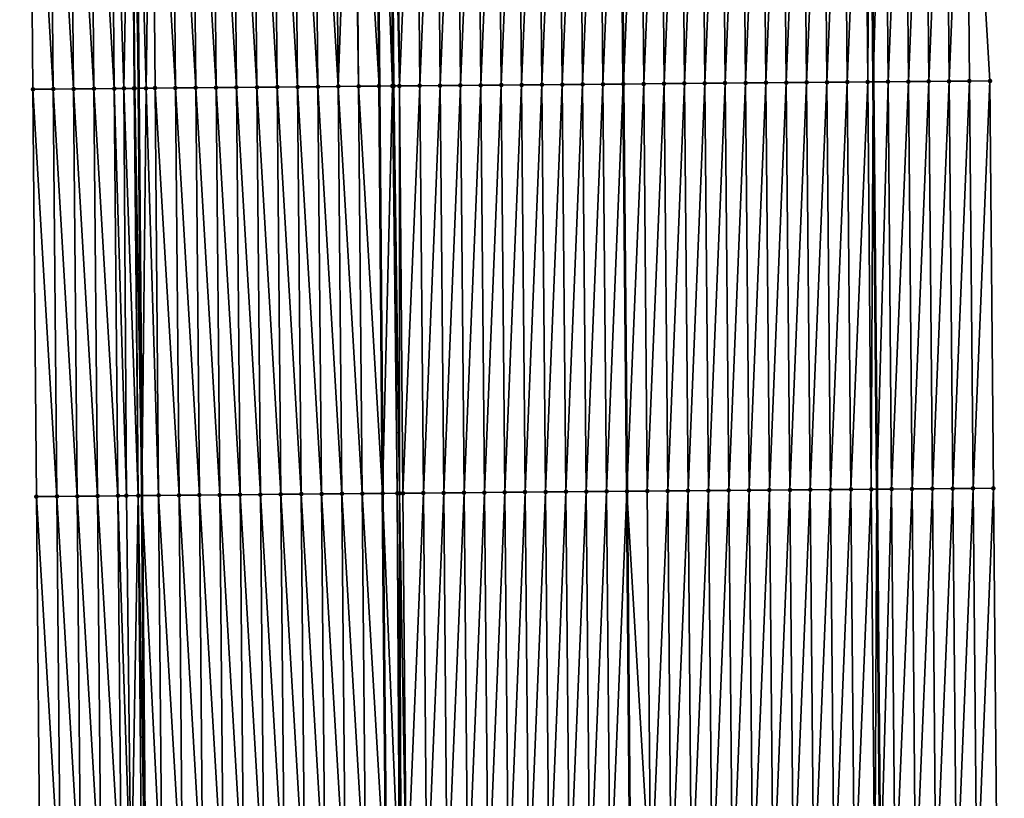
# Model space of a CAD drawing. Header units: feet. Extents: x 2010743 to 2022806, y 818705 to 837694.
# Tile 410 of 531: x 2011432 to 2011480, y 832918 to 832956. Entities that reach past the tile are written whole.
import ezdxf

# ---------------------------------------------------------------- set-up
doc = ezdxf.new("R2010")
doc.units = ezdxf.units.FT
doc.header["$MEASUREMENT"] = 0
for name, color, linetype, lineweight in [('EP_Travel Lane', 172, 'Continuous', 53), ('Road Shots', 141, 'Continuous', 100), ('STRIPING', 60, 'Continuous', 53)]:
    doc.layers.add(name, color=color, linetype=linetype, lineweight=lineweight)
doc.layers.add('I-77-MM17-21_NB-Surface-Border', color=7, linetype='Continuous')
doc.layers.add('I-77-MM17-21_NB-Surface-TIN', color=7, linetype='Continuous')

msp = doc.modelspace()

# ---------------------------------------------------------------- linework, layer by layer
at = {"layer": 'EP_Travel Lane'}
for points in [[(2011472.937, 833053.342, 296.093), (2011473.138, 833033.346, 296.435), (2011473.338, 833013.349, 296.78), (2011473.533, 832993.341, 297.138), (2011473.704, 832973.345, 297.521), (2011473.875, 832953.35, 297.9), (2011474.045, 832933.355, 298.326), (2011474.216, 832913.359, 298.717), (2011474.387, 832893.364, 299.118), (2011474.558, 832873.369, 299.53), (2011474.729, 832853.374, 299.955), (2011474.899, 832833.38, 300.405), (2011475.07, 832813.386, 300.861), (2011475.251, 832793.467, 301.313), (2011475.476, 832773.474, 301.79)], [(2011436.849, 833053.008, 296.345), (2011437.049, 833033.012, 296.684), (2011437.25, 833013.016, 297.034), (2011437.444, 832993.026, 297.378), (2011437.615, 832973.029, 297.737), (2011437.786, 832953.034, 298.149), (2011437.957, 832933.039, 298.537), (2011438.127, 832913.044, 298.941), (2011438.298, 832893.049, 299.351), (2011438.469, 832873.054, 299.761), (2011438.64, 832853.059, 300.207), (2011438.811, 832833.065, 300.644), (2011438.981, 832813.071, 301.099), (2011439.167, 832793.029, 301.584)]]:
    msp.add_polyline3d(points, dxfattribs=at)
at = {"layer": 'I-77-MM17-21_NB-Surface-Border', "color": 3, "linetype": 'Continuous', "lineweight": -3}
for points in [[(2011475.689, 833053.366, 295.982), (2011476.876, 833033.379, 296.31), (2011477.062, 833013.383, 296.672), (2011478.247, 832993.38, 296.998), (2011478.425, 832973.384, 297.36), (2011479.602, 832953.397, 297.717), (2011479.78, 832933.401, 298.121), (2011479.957, 832913.406, 298.508), (2011480.135, 832893.411, 298.912), (2011480.312, 832873.416, 299.32), (2011479.49, 832853.413, 299.786), (2011478.667, 832833.411, 300.274), (2011478.845, 832813.417, 300.727), (2011478.035, 832793.5, 301.224), (2011478.281, 832773.506, 301.689)], [(2011434.638, 832792.97, 301.46), (2011434.54, 832813.029, 300.986), (2011433.892, 832833.018, 300.509), (2011433.333, 832853.009, 300.057), (2011433.314, 832873.005, 299.62), (2011433.137, 832893, 299.208), (2011432.959, 832912.995, 298.796), (2011432.782, 832932.99, 298.401), (2011432.604, 832952.986, 298.012), (2011432.44, 832972.981, 297.613), (2011432.451, 832992.979, 297.254), (2011432.469, 833012.97, 296.911), (2011432.593, 833032.969, 296.561), (2011431.957, 833052.961, 296.226)]]:
    msp.add_polyline3d(points, dxfattribs=at)
at = {"layer": 'I-77-MM17-21_NB-Surface-TIN', "color": 128, "linetype": 'Continuous', "lineweight": -3}
for points in [[(2011433.604, 832952.995, 298.04), (2011433.427, 832972.99, 297.638), (2011432.44, 832972.981, 297.613)], [(2011434.604, 832953.005, 298.073), (2011434.427, 832973, 297.671), (2011433.427, 832972.99, 297.638)], [(2011434.604, 832953.005, 298.073), (2011433.427, 832972.99, 297.638), (2011433.604, 832952.995, 298.04)], [(2011435.604, 832953.014, 298.094), (2011435.427, 832973.009, 297.692), (2011434.427, 832973, 297.671)], [(2011434.604, 832953.005, 298.073), (2011435.604, 832953.014, 298.094), (2011434.427, 832973, 297.671)], [(2011436.604, 832953.024, 298.134), (2011436.426, 832973.019, 297.724), (2011435.427, 832973.009, 297.692)], [(2011435.604, 832953.014, 298.094), (2011436.604, 832953.024, 298.134), (2011435.427, 832973.009, 297.692)], [(2011437.076, 832953.028, 298.157), (2011437.426, 832973.028, 297.734), (2011436.426, 832973.019, 297.724)], [(2011436.604, 832953.024, 298.134), (2011437.076, 832953.028, 298.157), (2011436.426, 832973.019, 297.724)], [(2011437.076, 832953.028, 298.157), (2011437.571, 832953.033, 298.15), (2011437.426, 832973.028, 297.734)], [(2011437.426, 832973.028, 297.734), (2011437.786, 832953.034, 298.149), (2011437.615, 832973.029, 297.737)], [(2011437.604, 832953.033, 298.149), (2011437.786, 832953.034, 298.149), (2011437.426, 832973.028, 297.734)], [(2011437.571, 832953.033, 298.15), (2011437.604, 832953.033, 298.149), (2011437.426, 832973.028, 297.734)], [(2011438.167, 832953.038, 298.15), (2011438.426, 832973.037, 297.749), (2011437.615, 832973.029, 297.737)], [(2011438.167, 832953.038, 298.15), (2011437.615, 832973.029, 297.737), (2011437.786, 832953.034, 298.149)], [(2011438.167, 832953.038, 298.15), (2011438.604, 832953.042, 298.161), (2011438.426, 832973.037, 297.749)], [(2011439.604, 832953.051, 298.182), (2011439.426, 832973.046, 297.771), (2011438.426, 832973.037, 297.749)], [(2011438.604, 832953.042, 298.161), (2011439.604, 832953.051, 298.182), (2011438.426, 832973.037, 297.749)], [(2011440.604, 832953.06, 298.198), (2011440.426, 832973.055, 297.783), (2011439.426, 832973.046, 297.771)], [(2011439.604, 832953.051, 298.182), (2011440.604, 832953.06, 298.198), (2011439.426, 832973.046, 297.771)], [(2011441.604, 832953.07, 298.207), (2011441.426, 832973.065, 297.796), (2011440.426, 832973.055, 297.783)], [(2011440.604, 832953.06, 298.198), (2011441.604, 832953.07, 298.207), (2011440.426, 832973.055, 297.783)], [(2011442.604, 832953.079, 298.217), (2011442.426, 832973.074, 297.81), (2011441.426, 832973.065, 297.796)], [(2011441.604, 832953.07, 298.207), (2011442.604, 832953.079, 298.217), (2011441.426, 832973.065, 297.796)], [(2011443.604, 832953.088, 298.228), (2011443.426, 832973.083, 297.82), (2011442.426, 832973.074, 297.81)], [(2011442.604, 832953.079, 298.217), (2011443.604, 832953.088, 298.228), (2011442.426, 832973.074, 297.81)], [(2011444.604, 832953.097, 298.237), (2011444.426, 832973.092, 297.83), (2011443.426, 832973.083, 297.82)], [(2011443.604, 832953.088, 298.228), (2011444.604, 832953.097, 298.237), (2011443.426, 832973.083, 297.82)], [(2011445.604, 832953.106, 298.248), (2011445.426, 832973.101, 297.841), (2011444.426, 832973.092, 297.83)], [(2011444.604, 832953.097, 298.237), (2011445.604, 832953.106, 298.248), (2011444.426, 832973.092, 297.83)], [(2011446.604, 832953.115, 298.263), (2011446.426, 832973.11, 297.858), (2011445.426, 832973.101, 297.841)], [(2011445.604, 832953.106, 298.248), (2011446.604, 832953.115, 298.263), (2011445.426, 832973.101, 297.841)], [(2011447.604, 832953.124, 298.279), (2011447.426, 832973.119, 297.875), (2011446.426, 832973.11, 297.858)], [(2011446.604, 832953.115, 298.263), (2011447.604, 832953.124, 298.279), (2011446.426, 832973.11, 297.858)], [(2011447.604, 832953.124, 298.279), (2011448.32, 832973.128, 297.892), (2011447.426, 832973.119, 297.875)], [(2011447.604, 832953.124, 298.279), (2011448.603, 832953.134, 298.299), (2011448.32, 832973.128, 297.892)], [(2011448.603, 832953.134, 298.299), (2011448.426, 832973.129, 297.895), (2011448.32, 832973.128, 297.892)], [(2011448.426, 832973.129, 297.895), (2011449.604, 832953.143, 298.313), (2011449.426, 832973.138, 297.909)], [(2011448.603, 832953.134, 298.299), (2011449.604, 832953.143, 298.313), (2011448.426, 832973.129, 297.895)], [(2011449.552, 832973.139, 297.909), (2011449.426, 832973.138, 297.909), (2011449.604, 832953.143, 298.313)], [(2011450.259, 832953.149, 298.319), (2011450.187, 832973.145, 297.908), (2011449.552, 832973.139, 297.909)], [(2011450.259, 832953.149, 298.319), (2011449.552, 832973.139, 297.909), (2011449.604, 832953.143, 298.313)], [(2011450.603, 832953.152, 298.315), (2011450.426, 832973.147, 297.905), (2011450.187, 832973.145, 297.908)], [(2011450.259, 832953.149, 298.319), (2011450.328, 832953.149, 298.318), (2011450.187, 832973.145, 297.908)], [(2011450.328, 832953.149, 298.318), (2011450.603, 832953.152, 298.315), (2011450.187, 832973.145, 297.908)], [(2011450.603, 832953.152, 298.315), (2011451.426, 832973.155, 297.887), (2011450.426, 832973.147, 297.905)], [(2011450.603, 832953.152, 298.315), (2011451.603, 832953.16, 298.296), (2011451.426, 832973.155, 297.887)], [(2011451.603, 832953.16, 298.296), (2011452.426, 832973.164, 297.866), (2011451.426, 832973.155, 297.887)], [(2011451.603, 832953.16, 298.296), (2011452.603, 832953.169, 298.273), (2011452.426, 832973.164, 297.866)], [(2011452.603, 832953.169, 298.273), (2011453.426, 832973.172, 297.846), (2011452.426, 832973.164, 297.866)], [(2011452.603, 832953.169, 298.273), (2011453.603, 832953.177, 298.253), (2011453.426, 832973.172, 297.846)], [(2011453.603, 832953.177, 298.253), (2011454.426, 832973.181, 297.831), (2011453.426, 832973.172, 297.846)], [(2011453.603, 832953.177, 298.253), (2011454.603, 832953.185, 298.235), (2011454.426, 832973.181, 297.831)], [(2011454.603, 832953.185, 298.235), (2011455.426, 832973.189, 297.815), (2011454.426, 832973.181, 297.831)], [(2011454.603, 832953.185, 298.235), (2011455.603, 832953.194, 298.218), (2011455.426, 832973.189, 297.815)], [(2011455.603, 832953.194, 298.218), (2011456.426, 832973.198, 297.795), (2011455.426, 832973.189, 297.815)], [(2011455.603, 832953.194, 298.218), (2011456.603, 832953.203, 298.2), (2011456.426, 832973.198, 297.795)], [(2011456.603, 832953.203, 298.2), (2011457.426, 832973.206, 297.777), (2011456.426, 832973.198, 297.795)], [(2011456.603, 832953.203, 298.2), (2011457.603, 832953.211, 298.181), (2011457.426, 832973.206, 297.777)], [(2011457.603, 832953.211, 298.181), (2011458.426, 832973.215, 297.763), (2011457.426, 832973.206, 297.777)], [(2011457.603, 832953.211, 298.181), (2011458.603, 832953.22, 298.165), (2011458.426, 832973.215, 297.763)], [(2011458.603, 832953.22, 298.165), (2011459.426, 832973.223, 297.75), (2011458.426, 832973.215, 297.763)], [(2011458.603, 832953.22, 298.165), (2011459.603, 832953.228, 298.152), (2011459.426, 832973.223, 297.75)], [(2011459.603, 832953.228, 298.152), (2011460.426, 832973.232, 297.738), (2011459.426, 832973.223, 297.75)], [(2011459.603, 832953.228, 298.152), (2011460.603, 832953.237, 298.142), (2011460.426, 832973.232, 297.738)], [(2011460.603, 832953.237, 298.142), (2011461.426, 832973.24, 297.722), (2011460.426, 832973.232, 297.738)], [(2011460.603, 832953.237, 298.142), (2011461.598, 832953.245, 298.12), (2011461.426, 832973.24, 297.722)], [(2011461.426, 832973.24, 297.722), (2011461.598, 832953.245, 298.12), (2011461.427, 832973.241, 297.722)], [(2011461.603, 832953.245, 298.12), (2011462.425, 832973.249, 297.713), (2011461.427, 832973.241, 297.722)], [(2011461.603, 832953.245, 298.12), (2011461.427, 832973.241, 297.722), (2011461.598, 832953.245, 298.12)], [(2011461.603, 832953.245, 298.12), (2011462.603, 832953.254, 298.116), (2011462.425, 832973.249, 297.713)], [(2011462.425, 832973.249, 297.713), (2011462.603, 832953.254, 298.116), (2011463.425, 832973.258, 297.695)], [(2011463.603, 832953.263, 298.099), (2011463.425, 832973.258, 297.695), (2011462.603, 832953.254, 298.116)], [(2011463.603, 832953.263, 298.099), (2011464.425, 832973.266, 297.677), (2011463.425, 832973.258, 297.695)], [(2011463.603, 832953.263, 298.099), (2011464.603, 832953.271, 298.081), (2011464.425, 832973.266, 297.677)], [(2011464.603, 832953.271, 298.081), (2011465.425, 832973.275, 297.661), (2011464.425, 832973.266, 297.677)], [(2011464.603, 832953.271, 298.081), (2011465.603, 832953.28, 298.061), (2011465.425, 832973.275, 297.661)], [(2011465.603, 832953.28, 298.061), (2011466.425, 832973.283, 297.644), (2011465.425, 832973.275, 297.661)], [(2011465.603, 832953.28, 298.061), (2011466.603, 832953.288, 298.042), (2011466.425, 832973.283, 297.644)], [(2011466.603, 832953.288, 298.042), (2011467.425, 832973.292, 297.628), (2011466.425, 832973.283, 297.644)], [(2011466.603, 832953.288, 298.042), (2011467.603, 832953.297, 298.026), (2011467.425, 832973.292, 297.628)], [(2011467.603, 832953.297, 298.026), (2011468.425, 832973.3, 297.615), (2011467.425, 832973.292, 297.628)], [(2011467.603, 832953.297, 298.026), (2011468.603, 832953.305, 298.011), (2011468.425, 832973.3, 297.615)], [(2011468.603, 832953.305, 298.011), (2011469.425, 832973.309, 297.6), (2011468.425, 832973.3, 297.615)], [(2011468.603, 832953.305, 298.011), (2011469.603, 832953.314, 297.995), (2011469.425, 832973.309, 297.6)], [(2011469.603, 832953.314, 297.995), (2011470.425, 832973.318, 297.589), (2011469.425, 832973.309, 297.6)], [(2011469.603, 832953.314, 297.995), (2011470.603, 832953.322, 297.976), (2011470.425, 832973.318, 297.589)], [(2011470.603, 832953.322, 297.976), (2011471.425, 832973.326, 297.576), (2011470.425, 832973.318, 297.589)], [(2011470.603, 832953.322, 297.976), (2011471.603, 832953.331, 297.959), (2011471.425, 832973.326, 297.576)], [(2011471.603, 832953.331, 297.959), (2011472.425, 832973.335, 297.559), (2011471.425, 832973.326, 297.576)], [(2011471.603, 832953.331, 297.959), (2011472.603, 832953.339, 297.937), (2011472.425, 832973.335, 297.559)], [(2011472.603, 832953.339, 297.937), (2011473.425, 832973.343, 297.53), (2011472.425, 832973.335, 297.559)], [(2011472.603, 832953.339, 297.937), (2011473.603, 832953.347, 297.908), (2011473.425, 832973.343, 297.53)], [(2011473.603, 832953.347, 297.908), (2011473.704, 832973.345, 297.521), (2011473.425, 832973.343, 297.53)], [(2011473.603, 832953.347, 297.908), (2011473.875, 832953.35, 297.9), (2011473.704, 832973.345, 297.521)], [(2011474.425, 832973.351, 297.497), (2011473.704, 832973.345, 297.521), (2011473.875, 832953.35, 297.9)], [(2011474.603, 832953.356, 297.877), (2011474.425, 832973.351, 297.497), (2011473.875, 832953.35, 297.9)], [(2011474.603, 832953.356, 297.877), (2011475.425, 832973.36, 297.469), (2011474.425, 832973.351, 297.497)], [(2011474.603, 832953.356, 297.877), (2011475.602, 832953.364, 297.847), (2011475.425, 832973.36, 297.469)], [(2011475.602, 832953.364, 297.847), (2011476.425, 832973.368, 297.433), (2011475.425, 832973.36, 297.469)], [(2011475.602, 832953.364, 297.847), (2011476.602, 832953.372, 297.814), (2011476.425, 832973.368, 297.433)], [(2011476.602, 832953.372, 297.814), (2011477.425, 832973.376, 297.396), (2011476.425, 832973.368, 297.433)], [(2011476.602, 832953.372, 297.814), (2011477.602, 832953.38, 297.786), (2011477.425, 832973.376, 297.396)], [(2011477.602, 832953.38, 297.786), (2011478.425, 832973.384, 297.36), (2011477.425, 832973.376, 297.396)], [(2011477.602, 832953.38, 297.786), (2011478.602, 832953.388, 297.752), (2011478.425, 832973.384, 297.36)], [(2011478.602, 832953.388, 297.752), (2011479.602, 832953.397, 297.717), (2011478.425, 832973.384, 297.36)], [(2011433.604, 832952.995, 298.04), (2011432.44, 832972.981, 297.613), (2011432.604, 832952.986, 298.012)], [(2011450.781, 832933.156, 298.704), (2011451.603, 832953.16, 298.296), (2011450.603, 832953.152, 298.315)], [(2011450.781, 832933.156, 298.704), (2011451.781, 832933.165, 298.686), (2011451.603, 832953.16, 298.296)], [(2011451.781, 832933.165, 298.686), (2011452.603, 832953.169, 298.273), (2011451.603, 832953.16, 298.296)], [(2011451.781, 832933.165, 298.686), (2011452.781, 832933.173, 298.665), (2011452.603, 832953.169, 298.273)], [(2011452.781, 832933.173, 298.665), (2011453.603, 832953.177, 298.253), (2011452.603, 832953.169, 298.273)], [(2011452.781, 832933.173, 298.665), (2011453.781, 832933.182, 298.649), (2011453.603, 832953.177, 298.253)], [(2011453.781, 832933.182, 298.649), (2011454.603, 832953.185, 298.235), (2011453.603, 832953.177, 298.253)], [(2011453.781, 832933.182, 298.649), (2011454.781, 832933.19, 298.632), (2011454.603, 832953.185, 298.235)], [(2011454.781, 832933.19, 298.632), (2011455.603, 832953.194, 298.218), (2011454.603, 832953.185, 298.235)], [(2011454.781, 832933.19, 298.632), (2011455.781, 832933.199, 298.618), (2011455.603, 832953.194, 298.218)], [(2011455.781, 832933.199, 298.618), (2011456.603, 832953.203, 298.2), (2011455.603, 832953.194, 298.218)], [(2011455.781, 832933.199, 298.618), (2011456.781, 832933.207, 298.6), (2011456.603, 832953.203, 298.2)], [(2011456.781, 832933.207, 298.6), (2011457.603, 832953.211, 298.181), (2011456.603, 832953.203, 298.2)], [(2011456.781, 832933.207, 298.6), (2011457.781, 832933.216, 298.584), (2011457.603, 832953.211, 298.181)], [(2011457.781, 832933.216, 298.584), (2011458.603, 832953.22, 298.165), (2011457.603, 832953.211, 298.181)], [(2011457.781, 832933.216, 298.584), (2011458.781, 832933.224, 298.57), (2011458.603, 832953.22, 298.165)], [(2011458.781, 832933.224, 298.57), (2011459.603, 832953.228, 298.152), (2011458.603, 832953.22, 298.165)], [(2011458.781, 832933.224, 298.57), (2011459.781, 832933.233, 298.559), (2011459.603, 832953.228, 298.152)], [(2011459.781, 832933.233, 298.559), (2011460.603, 832953.237, 298.142), (2011459.603, 832953.228, 298.152)], [(2011459.781, 832933.233, 298.559), (2011460.781, 832933.242, 298.55), (2011460.603, 832953.237, 298.142)], [(2011460.781, 832933.242, 298.55), (2011461.598, 832953.245, 298.12), (2011460.603, 832953.237, 298.142)], [(2011460.781, 832933.242, 298.55), (2011461.769, 832933.25, 298.534), (2011461.598, 832953.245, 298.12)], [(2011461.603, 832953.245, 298.12), (2011461.598, 832953.245, 298.12), (2011461.769, 832933.25, 298.534)], [(2011461.78, 832933.25, 298.533), (2011462.603, 832953.254, 298.116), (2011461.603, 832953.245, 298.12)], [(2011461.78, 832933.25, 298.533), (2011461.603, 832953.245, 298.12), (2011461.769, 832933.25, 298.534)], [(2011461.78, 832933.25, 298.533), (2011462.78, 832933.259, 298.532), (2011462.603, 832953.254, 298.116)], [(2011462.78, 832933.259, 298.532), (2011463.603, 832953.263, 298.099), (2011462.603, 832953.254, 298.116)], [(2011463.78, 832933.268, 298.513), (2011463.603, 832953.263, 298.099), (2011462.78, 832933.259, 298.532)], [(2011463.78, 832933.268, 298.513), (2011464.603, 832953.271, 298.081), (2011463.603, 832953.263, 298.099)], [(2011463.78, 832933.268, 298.513), (2011464.78, 832933.276, 298.494), (2011464.603, 832953.271, 298.081)], [(2011464.78, 832933.276, 298.494), (2011465.603, 832953.28, 298.061), (2011464.603, 832953.271, 298.081)], [(2011464.78, 832933.276, 298.494), (2011465.78, 832933.285, 298.478), (2011465.603, 832953.28, 298.061)], [(2011465.78, 832933.285, 298.478), (2011466.603, 832953.288, 298.042), (2011465.603, 832953.28, 298.061)], [(2011465.78, 832933.285, 298.478), (2011466.78, 832933.293, 298.458), (2011466.603, 832953.288, 298.042)], [(2011466.78, 832933.293, 298.458), (2011467.603, 832953.297, 298.026), (2011466.603, 832953.288, 298.042)], [(2011466.78, 832933.293, 298.458), (2011467.78, 832933.302, 298.44), (2011467.603, 832953.297, 298.026)], [(2011467.78, 832933.302, 298.44), (2011468.603, 832953.305, 298.011), (2011467.603, 832953.297, 298.026)], [(2011467.78, 832933.302, 298.44), (2011468.78, 832933.31, 298.428), (2011468.603, 832953.305, 298.011)], [(2011468.78, 832933.31, 298.428), (2011469.603, 832953.314, 297.995), (2011468.603, 832953.305, 298.011)], [(2011468.78, 832933.31, 298.428), (2011469.78, 832933.319, 298.414), (2011469.603, 832953.314, 297.995)], [(2011469.78, 832933.319, 298.414), (2011470.603, 832953.322, 297.976), (2011469.603, 832953.314, 297.995)], [(2011469.78, 832933.319, 298.414), (2011470.78, 832933.327, 298.398), (2011470.603, 832953.322, 297.976)], [(2011470.78, 832933.327, 298.398), (2011471.603, 832953.331, 297.959), (2011470.603, 832953.322, 297.976)], [(2011470.78, 832933.327, 298.398), (2011471.78, 832933.336, 298.378), (2011471.603, 832953.331, 297.959)], [(2011471.78, 832933.336, 298.378), (2011472.603, 832953.339, 297.937), (2011471.603, 832953.331, 297.959)], [(2011471.78, 832933.336, 298.378), (2011472.78, 832933.344, 298.358), (2011472.603, 832953.339, 297.937)], [(2011472.78, 832933.344, 298.358), (2011473.603, 832953.347, 297.908), (2011472.603, 832953.339, 297.937)], [(2011472.78, 832933.344, 298.358), (2011473.78, 832933.353, 298.335), (2011473.603, 832953.347, 297.908)], [(2011473.78, 832933.353, 298.335), (2011473.875, 832953.35, 297.9), (2011473.603, 832953.347, 297.908)], [(2011473.78, 832933.353, 298.335), (2011474.045, 832933.355, 298.326), (2011473.875, 832953.35, 297.9)], [(2011474.603, 832953.356, 297.877), (2011473.875, 832953.35, 297.9), (2011474.045, 832933.355, 298.326)], [(2011474.78, 832933.361, 298.299), (2011474.603, 832953.356, 297.877), (2011474.045, 832933.355, 298.326)], [(2011474.78, 832933.361, 298.299), (2011475.602, 832953.364, 297.847), (2011474.603, 832953.356, 297.877)], [(2011474.78, 832933.361, 298.299), (2011475.78, 832933.369, 298.268), (2011475.602, 832953.364, 297.847)], [(2011475.78, 832933.369, 298.268), (2011476.602, 832953.372, 297.814), (2011475.602, 832953.364, 297.847)], [(2011475.78, 832933.369, 298.268), (2011476.78, 832933.377, 298.246), (2011476.602, 832953.372, 297.814)], [(2011476.78, 832933.377, 298.246), (2011477.602, 832953.38, 297.786), (2011476.602, 832953.372, 297.814)], [(2011476.78, 832933.377, 298.246), (2011477.78, 832933.386, 298.216), (2011477.602, 832953.38, 297.786)], [(2011477.78, 832933.386, 298.216), (2011478.602, 832953.388, 297.752), (2011477.602, 832953.38, 297.786)], [(2011477.78, 832933.386, 298.216), (2011478.78, 832933.394, 298.166), (2011478.602, 832953.388, 297.752)], [(2011478.78, 832933.394, 298.166), (2011479.602, 832953.397, 297.717), (2011478.602, 832953.388, 297.752)], [(2011478.78, 832933.394, 298.166), (2011479.78, 832933.401, 298.121), (2011479.602, 832953.397, 297.717)], [(2011433.782, 832933, 298.427), (2011433.604, 832952.995, 298.04), (2011432.604, 832952.986, 298.012)], [(2011433.782, 832933, 298.427), (2011432.604, 832952.986, 298.012), (2011432.782, 832932.99, 298.401)], [(2011434.782, 832933.009, 298.461), (2011434.604, 832953.005, 298.073), (2011433.604, 832952.995, 298.04)], [(2011434.782, 832933.009, 298.461), (2011433.604, 832952.995, 298.04), (2011433.782, 832933, 298.427)], [(2011435.782, 832933.018, 298.479), (2011435.604, 832953.014, 298.094), (2011434.604, 832953.005, 298.073)], [(2011434.782, 832933.009, 298.461), (2011435.782, 832933.018, 298.479), (2011434.604, 832953.005, 298.073)], [(2011436.781, 832933.028, 298.511), (2011436.604, 832953.024, 298.134), (2011435.604, 832953.014, 298.094)], [(2011435.782, 832933.018, 298.479), (2011436.781, 832933.028, 298.511), (2011435.604, 832953.014, 298.094)], [(2011437.202, 832933.032, 298.539), (2011437.076, 832953.028, 298.157), (2011436.604, 832953.024, 298.134)], [(2011436.781, 832933.028, 298.511), (2011437.202, 832933.032, 298.539), (2011436.604, 832953.024, 298.134)], [(2011437.781, 832933.037, 298.534), (2011437.571, 832953.033, 298.15), (2011437.076, 832953.028, 298.157)], [(2011437.202, 832933.032, 298.539), (2011437.781, 832933.037, 298.534), (2011437.076, 832953.028, 298.157)], [(2011437.781, 832933.037, 298.534), (2011437.604, 832953.033, 298.149), (2011437.571, 832953.033, 298.15)], [(2011437.604, 832953.033, 298.149), (2011437.957, 832933.039, 298.537), (2011437.786, 832953.034, 298.149)], [(2011437.781, 832933.037, 298.534), (2011437.957, 832933.039, 298.537), (2011437.604, 832953.033, 298.149)], [(2011438.167, 832953.038, 298.15), (2011437.786, 832953.034, 298.149), (2011437.957, 832933.039, 298.537)], [(2011438.781, 832933.046, 298.548), (2011438.167, 832953.038, 298.15), (2011437.957, 832933.039, 298.537)], [(2011438.781, 832933.046, 298.548), (2011438.604, 832953.042, 298.161), (2011438.167, 832953.038, 298.15)], [(2011439.781, 832933.056, 298.571), (2011439.604, 832953.051, 298.182), (2011438.604, 832953.042, 298.161)], [(2011438.781, 832933.046, 298.548), (2011439.781, 832933.056, 298.571), (2011438.604, 832953.042, 298.161)], [(2011440.781, 832933.065, 298.586), (2011440.604, 832953.06, 298.198), (2011439.604, 832953.051, 298.182)], [(2011439.781, 832933.056, 298.571), (2011440.781, 832933.065, 298.586), (2011439.604, 832953.051, 298.182)], [(2011441.781, 832933.074, 298.599), (2011441.604, 832953.07, 298.207), (2011440.604, 832953.06, 298.198)], [(2011440.781, 832933.065, 298.586), (2011441.781, 832933.074, 298.599), (2011440.604, 832953.06, 298.198)], [(2011442.781, 832933.083, 298.61), (2011442.604, 832953.079, 298.217), (2011441.604, 832953.07, 298.207)], [(2011441.781, 832933.074, 298.599), (2011442.781, 832933.083, 298.61), (2011441.604, 832953.07, 298.207)], [(2011443.781, 832933.092, 298.62), (2011443.604, 832953.088, 298.228), (2011442.604, 832953.079, 298.217)], [(2011442.781, 832933.083, 298.61), (2011443.781, 832933.092, 298.62), (2011442.604, 832953.079, 298.217)], [(2011444.781, 832933.101, 298.631), (2011444.604, 832953.097, 298.237), (2011443.604, 832953.088, 298.228)], [(2011443.781, 832933.092, 298.62), (2011444.781, 832933.101, 298.631), (2011443.604, 832953.088, 298.228)], [(2011445.781, 832933.111, 298.644), (2011445.604, 832953.106, 298.248), (2011444.604, 832953.097, 298.237)], [(2011444.781, 832933.101, 298.631), (2011445.781, 832933.111, 298.644), (2011444.604, 832953.097, 298.237)], [(2011446.781, 832933.12, 298.657), (2011446.604, 832953.115, 298.263), (2011445.604, 832953.106, 298.248)], [(2011445.781, 832933.111, 298.644), (2011446.781, 832933.12, 298.657), (2011445.604, 832953.106, 298.248)], [(2011447.781, 832933.129, 298.671), (2011447.604, 832953.124, 298.279), (2011446.604, 832953.115, 298.263)], [(2011446.781, 832933.12, 298.657), (2011447.781, 832933.129, 298.671), (2011446.604, 832953.115, 298.263)], [(2011448.781, 832933.138, 298.692), (2011448.603, 832953.134, 298.299), (2011447.604, 832953.124, 298.279)], [(2011447.781, 832933.129, 298.671), (2011448.781, 832933.138, 298.692), (2011447.604, 832953.124, 298.279)], [(2011448.603, 832953.134, 298.299), (2011449.781, 832933.147, 298.706), (2011449.604, 832953.143, 298.313)], [(2011448.781, 832933.138, 298.692), (2011449.781, 832933.147, 298.706), (2011448.603, 832953.134, 298.299)], [(2011450.259, 832953.149, 298.319), (2011449.604, 832953.143, 298.313), (2011449.781, 832933.147, 298.706)], [(2011450.503, 832933.154, 298.706), (2011450.259, 832953.149, 298.319), (2011449.781, 832933.147, 298.706)], [(2011450.503, 832933.154, 298.706), (2011450.328, 832953.149, 298.318), (2011450.259, 832953.149, 298.319)], [(2011450.609, 832933.155, 298.706), (2011450.603, 832953.152, 298.315), (2011450.328, 832953.149, 298.318)], [(2011450.503, 832933.154, 298.706), (2011450.609, 832933.155, 298.706), (2011450.328, 832953.149, 298.318)], [(2011450.609, 832933.155, 298.706), (2011450.781, 832933.156, 298.704), (2011450.603, 832953.152, 298.315)], [(2011470.958, 832913.332, 298.796), (2011471.78, 832933.336, 298.378), (2011470.78, 832933.327, 298.398)], [(2011470.958, 832913.332, 298.796), (2011471.958, 832913.341, 298.776), (2011471.78, 832933.336, 298.378)], [(2011471.958, 832913.341, 298.776), (2011472.78, 832933.344, 298.358), (2011471.78, 832933.336, 298.378)], [(2011471.958, 832913.341, 298.776), (2011472.958, 832913.349, 298.753), (2011472.78, 832933.344, 298.358)], [(2011472.958, 832913.349, 298.753), (2011473.78, 832933.353, 298.335), (2011472.78, 832933.344, 298.358)], [(2011472.958, 832913.349, 298.753), (2011473.958, 832913.357, 298.726), (2011473.78, 832933.353, 298.335)], [(2011473.958, 832913.357, 298.726), (2011474.045, 832933.355, 298.326), (2011473.78, 832933.353, 298.335)], [(2011473.958, 832913.357, 298.726), (2011474.216, 832913.359, 298.717), (2011474.045, 832933.355, 298.326)], [(2011474.78, 832933.361, 298.299), (2011474.045, 832933.355, 298.326), (2011474.216, 832913.359, 298.717)], [(2011474.957, 832913.365, 298.691), (2011474.78, 832933.361, 298.299), (2011474.216, 832913.359, 298.717)], [(2011474.957, 832913.365, 298.691), (2011475.78, 832933.369, 298.268), (2011474.78, 832933.361, 298.299)], [(2011474.957, 832913.365, 298.691), (2011475.957, 832913.373, 298.65), (2011475.78, 832933.369, 298.268)], [(2011475.957, 832913.373, 298.65), (2011476.78, 832933.377, 298.246), (2011475.78, 832933.369, 298.268)], [(2011475.957, 832913.373, 298.65), (2011476.957, 832913.382, 298.617), (2011476.78, 832933.377, 298.246)], [(2011476.957, 832913.382, 298.617), (2011477.78, 832933.386, 298.216), (2011476.78, 832933.377, 298.246)], [(2011476.957, 832913.382, 298.617), (2011477.957, 832913.39, 298.584), (2011477.78, 832933.386, 298.216)], [(2011477.957, 832913.39, 298.584), (2011478.78, 832933.394, 298.166), (2011477.78, 832933.386, 298.216)], [(2011477.957, 832913.39, 298.584), (2011478.957, 832913.398, 298.545), (2011478.78, 832933.394, 298.166)], [(2011478.957, 832913.398, 298.545), (2011479.78, 832933.401, 298.121), (2011478.78, 832933.394, 298.166)], [(2011478.957, 832913.398, 298.545), (2011479.957, 832913.406, 298.508), (2011479.78, 832933.401, 298.121)], [(2011433.959, 832913.004, 298.824), (2011433.782, 832933, 298.427), (2011432.782, 832932.99, 298.401)], [(2011433.959, 832913.004, 298.824), (2011432.782, 832932.99, 298.401), (2011432.959, 832912.995, 298.796)], [(2011434.959, 832913.014, 298.858), (2011434.782, 832933.009, 298.461), (2011433.782, 832933, 298.427)], [(2011434.959, 832913.014, 298.858), (2011433.782, 832933, 298.427), (2011433.959, 832913.004, 298.824)], [(2011435.959, 832913.023, 298.874), (2011435.782, 832933.018, 298.479), (2011434.782, 832933.009, 298.461)], [(2011434.959, 832913.014, 298.858), (2011435.959, 832913.023, 298.874), (2011434.782, 832933.009, 298.461)], [(2011436.959, 832913.033, 298.906), (2011436.781, 832933.028, 298.511), (2011435.782, 832933.018, 298.479)], [(2011435.959, 832913.023, 298.874), (2011436.959, 832913.033, 298.906), (2011435.782, 832933.018, 298.479)], [(2011437.427, 832913.037, 298.939), (2011437.202, 832933.032, 298.539), (2011436.781, 832933.028, 298.511)], [(2011436.959, 832913.033, 298.906), (2011437.427, 832913.037, 298.939), (2011436.781, 832933.028, 298.511)], [(2011437.427, 832913.037, 298.939), (2011437.781, 832933.037, 298.534), (2011437.202, 832933.032, 298.539)], [(2011437.427, 832913.037, 298.939), (2011437.959, 832913.042, 298.938), (2011437.781, 832933.037, 298.534)], [(2011437.781, 832933.037, 298.534), (2011438.127, 832913.044, 298.941), (2011437.957, 832933.039, 298.537)], [(2011437.959, 832913.042, 298.938), (2011438.127, 832913.044, 298.941), (2011437.781, 832933.037, 298.534)], [(2011438.959, 832913.051, 298.952), (2011438.781, 832933.046, 298.548), (2011437.957, 832933.039, 298.537)], [(2011438.959, 832913.051, 298.952), (2011437.957, 832933.039, 298.537), (2011438.127, 832913.044, 298.941)], [(2011439.959, 832913.061, 298.972), (2011439.781, 832933.056, 298.571), (2011438.781, 832933.046, 298.548)], [(2011438.959, 832913.051, 298.952), (2011439.959, 832913.061, 298.972), (2011438.781, 832933.046, 298.548)], [(2011440.959, 832913.07, 298.987), (2011440.781, 832933.065, 298.586), (2011439.781, 832933.056, 298.571)], [(2011439.959, 832913.061, 298.972), (2011440.959, 832913.07, 298.987), (2011439.781, 832933.056, 298.571)], [(2011441.959, 832913.079, 299.001), (2011441.781, 832933.074, 298.599), (2011440.781, 832933.065, 298.586)], [(2011440.959, 832913.07, 298.987), (2011441.959, 832913.079, 299.001), (2011440.781, 832933.065, 298.586)], [(2011442.959, 832913.088, 299.013), (2011442.781, 832933.083, 298.61), (2011441.781, 832933.074, 298.599)], [(2011441.959, 832913.079, 299.001), (2011442.959, 832913.088, 299.013), (2011441.781, 832933.074, 298.599)], [(2011443.959, 832913.097, 299.023), (2011443.781, 832933.092, 298.62), (2011442.781, 832933.083, 298.61)], [(2011442.959, 832913.088, 299.013), (2011443.959, 832913.097, 299.023), (2011442.781, 832933.083, 298.61)], [(2011444.959, 832913.106, 299.034), (2011444.781, 832933.101, 298.631), (2011443.781, 832933.092, 298.62)], [(2011443.959, 832913.097, 299.023), (2011444.959, 832913.106, 299.034), (2011443.781, 832933.092, 298.62)], [(2011445.959, 832913.115, 299.05), (2011445.781, 832933.111, 298.644), (2011444.781, 832933.101, 298.631)], [(2011444.959, 832913.106, 299.034), (2011445.959, 832913.115, 299.05), (2011444.781, 832933.101, 298.631)], [(2011446.959, 832913.125, 299.064), (2011446.781, 832933.12, 298.657), (2011445.781, 832933.111, 298.644)], [(2011445.959, 832913.115, 299.05), (2011446.959, 832913.125, 299.064), (2011445.781, 832933.111, 298.644)], [(2011447.958, 832913.134, 299.08), (2011447.781, 832933.129, 298.671), (2011446.781, 832933.12, 298.657)], [(2011446.959, 832913.125, 299.064), (2011447.958, 832913.134, 299.08), (2011446.781, 832933.12, 298.657)], [(2011448.958, 832913.143, 299.099), (2011448.781, 832933.138, 298.692), (2011447.781, 832933.129, 298.671)], [(2011447.958, 832913.134, 299.08), (2011448.958, 832913.143, 299.099), (2011447.781, 832933.129, 298.671)], [(2011448.781, 832933.138, 298.692), (2011449.958, 832913.152, 299.113), (2011449.781, 832933.147, 298.706)], [(2011448.958, 832913.143, 299.099), (2011449.958, 832913.152, 299.113), (2011448.781, 832933.138, 298.692)], [(2011450.615, 832913.158, 299.117), (2011450.503, 832933.154, 298.706), (2011449.781, 832933.147, 298.706)], [(2011450.615, 832913.158, 299.117), (2011449.781, 832933.147, 298.706), (2011449.958, 832913.152, 299.113)], [(2011450.695, 832913.159, 299.117), (2011450.609, 832933.155, 298.706), (2011450.503, 832933.154, 298.706)], [(2011450.615, 832913.158, 299.117), (2011450.695, 832913.159, 299.117), (2011450.503, 832933.154, 298.706)], [(2011450.958, 832913.161, 299.115), (2011450.781, 832933.156, 298.704), (2011450.609, 832933.155, 298.706)], [(2011450.695, 832913.159, 299.117), (2011450.958, 832913.161, 299.115), (2011450.609, 832933.155, 298.706)], [(2011450.958, 832913.161, 299.115), (2011451.781, 832933.165, 298.686), (2011450.781, 832933.156, 298.704)], [(2011450.958, 832913.161, 299.115), (2011451.958, 832913.17, 299.1), (2011451.781, 832933.165, 298.686)], [(2011451.958, 832913.17, 299.1), (2011452.781, 832933.173, 298.665), (2011451.781, 832933.165, 298.686)], [(2011451.958, 832913.17, 299.1), (2011452.958, 832913.178, 299.083), (2011452.781, 832933.173, 298.665)], [(2011452.958, 832913.178, 299.083), (2011453.781, 832933.182, 298.649), (2011452.781, 832933.173, 298.665)], [(2011452.958, 832913.178, 299.083), (2011453.958, 832913.187, 299.066), (2011453.781, 832933.182, 298.649)], [(2011453.958, 832913.187, 299.066), (2011454.781, 832933.19, 298.632), (2011453.781, 832933.182, 298.649)], [(2011453.958, 832913.187, 299.066), (2011454.958, 832913.195, 299.048), (2011454.781, 832933.19, 298.632)], [(2011454.958, 832913.195, 299.048), (2011455.781, 832933.199, 298.618), (2011454.781, 832933.19, 298.632)], [(2011454.958, 832913.195, 299.048), (2011455.958, 832913.204, 299.034), (2011455.781, 832933.199, 298.618)], [(2011455.958, 832913.204, 299.034), (2011456.781, 832933.207, 298.6), (2011455.781, 832933.199, 298.618)], [(2011455.958, 832913.204, 299.034), (2011456.958, 832913.212, 299.015), (2011456.781, 832933.207, 298.6)], [(2011456.958, 832913.212, 299.015), (2011457.781, 832933.216, 298.584), (2011456.781, 832933.207, 298.6)], [(2011456.958, 832913.212, 299.015), (2011457.958, 832913.221, 298.998), (2011457.781, 832933.216, 298.584)], [(2011457.958, 832913.221, 298.998), (2011458.781, 832933.224, 298.57), (2011457.781, 832933.216, 298.584)], [(2011457.958, 832913.221, 298.998), (2011458.958, 832913.23, 298.984), (2011458.781, 832933.224, 298.57)], [(2011458.958, 832913.23, 298.984), (2011459.781, 832933.233, 298.559), (2011458.781, 832933.224, 298.57)], [(2011458.958, 832913.23, 298.984), (2011459.958, 832913.238, 298.972), (2011459.781, 832933.233, 298.559)], [(2011459.958, 832913.238, 298.972), (2011460.781, 832933.242, 298.55), (2011459.781, 832933.233, 298.559)], [(2011459.958, 832913.238, 298.972), (2011460.958, 832913.247, 298.963), (2011460.781, 832933.242, 298.55)], [(2011460.958, 832913.247, 298.963), (2011461.769, 832933.25, 298.534), (2011460.781, 832933.242, 298.55)], [(2011460.958, 832913.247, 298.963), (2011461.939, 832913.255, 298.946), (2011461.769, 832933.25, 298.534)], [(2011461.78, 832933.25, 298.533), (2011461.769, 832933.25, 298.534), (2011461.939, 832913.255, 298.946)], [(2011461.78, 832933.25, 298.533), (2011462.958, 832913.264, 298.947), (2011462.78, 832933.259, 298.532)], [(2011461.958, 832913.255, 298.946), (2011461.78, 832933.25, 298.533), (2011461.939, 832913.255, 298.946)], [(2011461.958, 832913.255, 298.946), (2011462.958, 832913.264, 298.947), (2011461.78, 832933.25, 298.533)], [(2011462.958, 832913.264, 298.947), (2011463.78, 832933.268, 298.513), (2011462.78, 832933.259, 298.532)], [(2011462.958, 832913.264, 298.947), (2011463.958, 832913.273, 298.926), (2011463.78, 832933.268, 298.513)], [(2011463.958, 832913.273, 298.926), (2011464.78, 832933.276, 298.494), (2011463.78, 832933.268, 298.513)], [(2011463.958, 832913.273, 298.926), (2011464.958, 832913.281, 298.904), (2011464.78, 832933.276, 298.494)], [(2011464.958, 832913.281, 298.904), (2011465.78, 832933.285, 298.478), (2011464.78, 832933.276, 298.494)], [(2011464.958, 832913.281, 298.904), (2011465.958, 832913.29, 298.886), (2011465.78, 832933.285, 298.478)], [(2011465.958, 832913.29, 298.886), (2011466.78, 832933.293, 298.458), (2011465.78, 832933.285, 298.478)], [(2011465.958, 832913.29, 298.886), (2011466.958, 832913.298, 298.864), (2011466.78, 832933.293, 298.458)], [(2011466.958, 832913.298, 298.864), (2011467.78, 832933.302, 298.44), (2011466.78, 832933.293, 298.458)], [(2011466.958, 832913.298, 298.864), (2011467.958, 832913.307, 298.846), (2011467.78, 832933.302, 298.44)], [(2011467.958, 832913.307, 298.846), (2011468.78, 832933.31, 298.428), (2011467.78, 832933.302, 298.44)], [(2011467.958, 832913.307, 298.846), (2011468.958, 832913.315, 298.829), (2011468.78, 832933.31, 298.428)], [(2011468.958, 832913.315, 298.829), (2011469.78, 832933.319, 298.414), (2011468.78, 832933.31, 298.428)], [(2011468.958, 832913.315, 298.829), (2011469.958, 832913.324, 298.815), (2011469.78, 832933.319, 298.414)], [(2011469.958, 832913.324, 298.815), (2011470.78, 832933.327, 298.398), (2011469.78, 832933.319, 298.414)], [(2011469.958, 832913.324, 298.815), (2011470.958, 832913.332, 298.796), (2011470.78, 832933.327, 298.398)]]:
    msp.add_3dface(points, dxfattribs=at)
at = {"layer": 'Road Shots', "lineweight": 100}
for p in [(2011451.603, 832953.16, 298.296), (2011452.603, 832953.169, 298.273), (2011453.603, 832953.177, 298.253), (2011454.603, 832953.185, 298.235), (2011455.603, 832953.194, 298.218), (2011456.603, 832953.203, 298.2), (2011457.603, 832953.211, 298.181), (2011458.603, 832953.22, 298.165), (2011459.603, 832953.228, 298.152), (2011460.603, 832953.237, 298.142), (2011461.603, 832953.245, 298.12), (2011462.603, 832953.254, 298.116), (2011463.603, 832953.263, 298.099), (2011464.603, 832953.271, 298.081), (2011465.603, 832953.28, 298.061), (2011466.603, 832953.288, 298.042), (2011467.603, 832953.297, 298.026), (2011468.603, 832953.305, 298.011), (2011469.603, 832953.314, 297.995), (2011470.603, 832953.322, 297.976), (2011471.603, 832953.331, 297.959), (2011472.603, 832953.339, 297.937), (2011473.603, 832953.347, 297.908), (2011474.603, 832953.356, 297.877), (2011475.602, 832953.364, 297.847), (2011476.602, 832953.372, 297.814), (2011477.602, 832953.38, 297.786), (2011478.602, 832953.388, 297.752), (2011479.602, 832953.397, 297.717), (2011432.604, 832952.986, 298.012), (2011433.604, 832952.995, 298.04), (2011434.604, 832953.005, 298.073), (2011435.604, 832953.014, 298.094), (2011436.604, 832953.024, 298.134), (2011437.076, 832953.028, 298.157), (2011437.571, 832953.033, 298.15), (2011437.604, 832953.033, 298.149), (2011438.167, 832953.038, 298.15), (2011438.604, 832953.042, 298.161), (2011439.604, 832953.051, 298.182), (2011440.604, 832953.06, 298.198), (2011441.604, 832953.07, 298.207), (2011442.604, 832953.079, 298.217), (2011443.604, 832953.088, 298.228), (2011444.604, 832953.097, 298.237), (2011445.604, 832953.106, 298.248), (2011446.604, 832953.115, 298.263), (2011447.604, 832953.124, 298.279), (2011448.603, 832953.134, 298.299), (2011449.603, 832953.143, 298.313), (2011450.259, 832953.149, 298.319), (2011450.328, 832953.149, 298.318), (2011450.603, 832953.152, 298.315), (2011471.78, 832933.336, 298.378), (2011472.78, 832933.344, 298.358), (2011473.78, 832933.353, 298.335), (2011474.78, 832933.361, 298.299), (2011475.78, 832933.369, 298.268), (2011476.78, 832933.377, 298.246), (2011477.78, 832933.386, 298.216), (2011478.78, 832933.394, 298.166), (2011479.78, 832933.401, 298.121), (2011432.782, 832932.99, 298.401), (2011433.782, 832933, 298.427), (2011434.782, 832933.009, 298.461), (2011435.782, 832933.018, 298.479), (2011436.781, 832933.028, 298.511), (2011437.202, 832933.032, 298.539), (2011437.781, 832933.037, 298.534), (2011438.781, 832933.046, 298.548), (2011439.781, 832933.056, 298.571), (2011440.781, 832933.065, 298.586), (2011441.781, 832933.074, 298.599), (2011442.781, 832933.083, 298.61), (2011443.781, 832933.092, 298.62), (2011444.781, 832933.101, 298.631), (2011445.781, 832933.111, 298.644), (2011446.781, 832933.12, 298.657), (2011447.781, 832933.129, 298.671), (2011448.781, 832933.138, 298.692), (2011449.781, 832933.147, 298.706), (2011450.503, 832933.154, 298.706), (2011450.609, 832933.155, 298.706), (2011450.781, 832933.156, 298.704), (2011451.781, 832933.165, 298.686), (2011452.781, 832933.173, 298.665), (2011453.781, 832933.182, 298.649), (2011454.781, 832933.19, 298.632), (2011455.781, 832933.199, 298.618), (2011456.781, 832933.207, 298.6), (2011457.781, 832933.216, 298.584), (2011458.781, 832933.224, 298.57), (2011459.781, 832933.233, 298.559), (2011460.781, 832933.242, 298.55), (2011461.78, 832933.25, 298.533), (2011462.78, 832933.259, 298.532), (2011463.78, 832933.268, 298.513), (2011464.78, 832933.276, 298.494), (2011465.78, 832933.285, 298.478), (2011466.78, 832933.293, 298.458), (2011467.78, 832933.302, 298.44), (2011468.78, 832933.31, 298.428), (2011469.78, 832933.319, 298.414), (2011470.78, 832933.327, 298.398)]:
    msp.add_point(p, dxfattribs=at)
at = {"layer": 'STRIPING'}
for points in [[(2011448.69, 833053.121, 296.506), (2011448.877, 833033.125, 296.848), (2011449.064, 833013.129, 297.202), (2011449.249, 832993.134, 297.546), (2011449.426, 832973.138, 297.909), (2011449.604, 832953.143, 298.313), (2011449.781, 832933.147, 298.706), (2011449.958, 832913.152, 299.113), (2011450.136, 832893.157, 299.521), (2011450.313, 832873.162, 299.924), (2011450.491, 832853.168, 300.36), (2011450.668, 832833.173, 300.805), (2011450.846, 832813.179, 301.26), (2011451.037, 832793.179, 301.737)], [(2011460.691, 833053.231, 296.321), (2011460.881, 833033.234, 296.656), (2011461.07, 833013.238, 297.004), (2011461.256, 832993.237, 297.376), (2011461.427, 832973.241, 297.722), (2011461.598, 832953.245, 298.12), (2011461.769, 832933.25, 298.534), (2011461.939, 832913.255, 298.946), (2011462.11, 832893.26, 299.34), (2011462.281, 832873.265, 299.749), (2011462.452, 832853.27, 300.18), (2011462.623, 832833.276, 300.626), (2011462.793, 832813.282, 301.084), (2011462.979, 832793.322, 301.554), (2011463.225, 832773.329, 302.025)]]:
    msp.add_polyline3d(points, dxfattribs=at)

doc.saveas('drawing.dxf')
